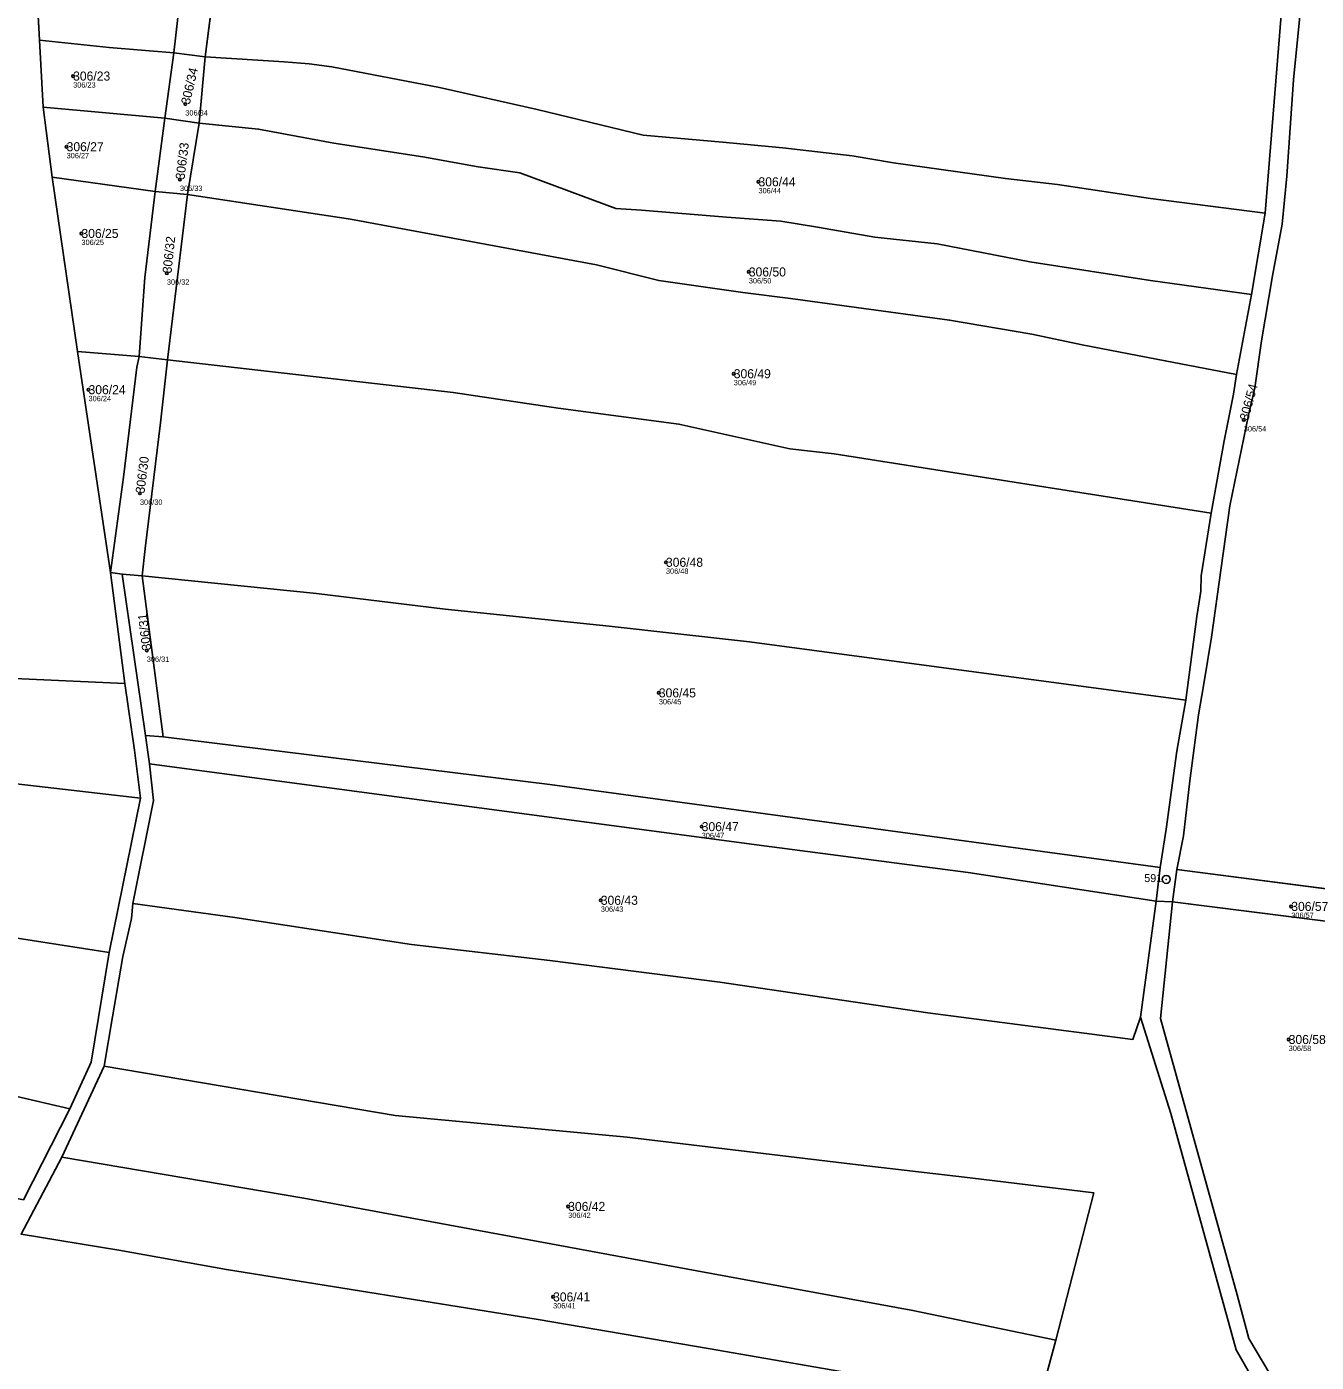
# Model space of a CAD drawing. Extents: x -732749 to -730903, y -1025757 to -1023435.
# Drawn here: x -732395.3 to -732153.5, y -1024046.3 to -1023795.9 of the extents above; entities that cross this region are included whole.
import ezdxf

# ---------------------------------------------------------------- set-up
doc = ezdxf.new("R2010")
doc.units = 0
for name, color, linetype in [('Definiční body', 7, 'Continuous'), ('Hranice parcel', 7, 'Continuous'), ('Parcelní čísla', 7, 'Continuous'), ('Polygon parcely', 7, 'Continuous'), ('Značky bodu BP', 7, 'Continuous')]:
    doc.layers.add(name, color=color, linetype=linetype)

msp = doc.modelspace()

# ---------------------------------------------------------------- linework, layer by layer
at = {"layer": 'Definiční body'}
for centre in [(-732386.58, -1023805.18), (-732365.55, -1023810.42), (-732387.8, -1023818.43), (-732366.55, -1023824.56), (-732258.09, -1023825.01), (-732385.02, -1023834.69), (-732369, -1023842.13), (-732259.9, -1023841.9), (-732262.73, -1023860.99), (-732383.69, -1023863.98), (-732167.11, -1023869.65), (-732374.05, -1023883.41), (-732275.44, -1023896.34), (-732372.77, -1023912.85), (-732276.77, -1023920.82), (-732268.74, -1023945.9), (-732287.65, -1023959.71), (-732158.21, -1023960.86), (-732158.69, -1023985.81), (-732293.77, -1024017.11), (-732296.6, -1024034.07)]:
    msp.add_circle(centre, 0.25, dxfattribs=at)
at = {"layer": 'Hranice parcel'}
for p, q in [((-732392.89, -1023798.48), (-732394.89, -1023762.1)), ((-732367.69, -1023800.85), (-732363.24, -1023761.71)), ((-732361.83, -1023801.59), (-732356.66, -1023761.43)), ((-732392.19, -1023811.02), (-732392.89, -1023798.48)), ((-732369.36, -1023813.09), (-732367.69, -1023800.85)), ((-732361.83, -1023801.59), (-732367.69, -1023800.85)), ((-732362.94, -1023814.02), (-732361.83, -1023801.59)), ((-732390.5, -1023824.11), (-732392.19, -1023811.02)), ((-732392.19, -1023811.02), (-732369.36, -1023813.09)), ((-732371.21, -1023826.82), (-732369.36, -1023813.09)), ((-732362.94, -1023814.02), (-732369.36, -1023813.09)), ((-732365.15, -1023827.38), (-732362.94, -1023814.02)), ((-732385.77, -1023856.81), (-732390.5, -1023824.11)), ((-732371.21, -1023826.82), (-732390.5, -1023824.11)), ((-732365.15, -1023827.38), (-732371.21, -1023826.82)), ((-732368.89, -1023858.36), (-732365.15, -1023827.38)), ((-732165.69, -1023846.12), (-732163.1, -1023830.9)), ((-732168.48, -1023861.14), (-732165.69, -1023846.12)), ((-732379.6, -1023898.28), (-732385.77, -1023856.81)), ((-732374.18, -1023857.74), (-732385.77, -1023856.81)), ((-732368.89, -1023858.36), (-732374.18, -1023857.74)), ((-732376.91, -1023919.04), (-732379.6, -1023898.28)), ((-732377.37, -1023898.56), (-732379.6, -1023898.28)), ((-732373.02, -1023928.79), (-732377.37, -1023898.56)), ((-732377.37, -1023898.56), (-732373.63, -1023898.9)), ((-732369.68, -1023929.07), (-732373.63, -1023898.9)), ((-732372.27, -1023934.15), (-732373.02, -1023928.79)), ((-732373.02, -1023928.79), (-732369.68, -1023929.07)), ((-732379.83, -1023969.48), (-732373.94, -1023940.55)), ((-732183.55, -1023959.87), (-732182.81, -1023953.56)), ((-732180.5, -1023959.99), (-732179.66, -1023953.96)), ((-732128.74, -1023960.5), (-732179.66, -1023953.96)), ((-732186.46, -1023981.6), (-732183.55, -1023959.87)), ((-732183.55, -1023959.87), (-732180.5, -1023959.99)), ((-732180.5, -1023959.99), (-732129.9, -1023966.39)), ((-732388.67, -1024007.86), (-732380.79, -1023990.79)), ((-732395.89, -1024015.85), (-732387.19, -1023998.78)), ((-732396.34, -1024022.32), (-732388.67, -1024007.86))]:
    msp.add_line(p, q, dxfattribs=at)
for points in [[(-732179.66, -1023953.96), (-732178.42, -1023947.65), (-732177.24, -1023937.33), (-732175.63, -1023924.96), (-732174.69, -1023919.51), (-732173.14, -1023910.37), (-732171.34, -1023897.35), (-732169.72, -1023885.73), (-732166.25, -1023868.78), (-732165.07, -1023863.63), (-732163.76, -1023854.8), (-732161.71, -1023842.63), (-732159.91, -1023832.93), (-732159.04, -1023823.95), (-732157.8, -1023805.88), (-732156.48, -1023792.71), (-732155.74, -1023760.43)], [(-732163.1, -1023830.9), (-732160.1, -1023793.76), (-732158.52, -1023760.52)], [(-732367.69, -1023800.85), (-732379.84, -1023799.83), (-732392.89, -1023798.48)], [(-732163.1, -1023830.9), (-732184.61, -1023828.12), (-732202.04, -1023825.52), (-732211.81, -1023824.41), (-732232.77, -1023821.44), (-732240.56, -1023820.14), (-732253.54, -1023818.66), (-732264.85, -1023817.55), (-732279.69, -1023816.25), (-732299.59, -1023811.42), (-732317.87, -1023807.34), (-732338.09, -1023803.45), (-732342.35, -1023802.89), (-732346.99, -1023802.52), (-732361.83, -1023801.59)], [(-732362.94, -1023814.02), (-732351.81, -1023815.13), (-732337.72, -1023817.73), (-732321.03, -1023820.33), (-732310.64, -1023822.18), (-732302.85, -1023823.3), (-732284.86, -1023829.98), (-732280.04, -1023830.35), (-732264.09, -1023831.65), (-732253.89, -1023832.39), (-732247.03, -1023833.5), (-732236.28, -1023835.36), (-732224.59, -1023836.65), (-732207.24, -1023839.99), (-732184.61, -1023843.52), (-732165.69, -1023846.12)], [(-732374.18, -1023857.74), (-732373.11, -1023842.95), (-732371.21, -1023826.82)], [(-732168.48, -1023861.14), (-732181.83, -1023858.55), (-732197.41, -1023855.58), (-732206.86, -1023853.54), (-732222.26, -1023850.94), (-732252.11, -1023846.86), (-732261.02, -1023845.75), (-732276.78, -1023843.52), (-732288.46, -1023840.55), (-732334.55, -1023832.02), (-732365.15, -1023827.38)], [(-732379.6, -1023898.28), (-732377.12, -1023880.36), (-732374.65, -1023859.77), (-732374.18, -1023857.74)], [(-732373.63, -1023898.9), (-732373.07, -1023893.74), (-732370.17, -1023870.2), (-732368.89, -1023858.36)], [(-732173.24, -1023887.12), (-732243.9, -1023875.99), (-732252.24, -1023875.06), (-732273.01, -1023870.42), (-732295.64, -1023867.45), (-732315.3, -1023864.48), (-732368.89, -1023858.36)], [(-732173.24, -1023887.12), (-732170.78, -1023873.58), (-732169.04, -1023864.82), (-732168.48, -1023861.14)], [(-732177.98, -1023922.22), (-732175.94, -1023906.49), (-732175.19, -1023901.77), (-732175.07, -1023898.91), (-732173.24, -1023887.12)], [(-732177.98, -1023922.22), (-732259.75, -1023911.28), (-732286.07, -1023908.31), (-732316.85, -1023905.16), (-732340.95, -1023902.19), (-732373.63, -1023898.9)], [(-732376.91, -1023919.04), (-732405.94, -1023917.75), (-732483.66, -1023914.13), (-732569.68, -1023912.58)], [(-732373.94, -1023940.55), (-732375.06, -1023931.56), (-732376.91, -1023919.04)], [(-732182.81, -1023953.56), (-732181.65, -1023946.36), (-732179.66, -1023931.75), (-732177.98, -1023922.22)], [(-732369.68, -1023929.07), (-732297.2, -1023937.98), (-732182.81, -1023953.56)], [(-732373.94, -1023940.55), (-732416.8, -1023935.61), (-732437.56, -1023933.71), (-732463.66, -1023931.93), (-732500.75, -1023930.86), (-732541.45, -1023930.86), (-732569.68, -1023931.69)], [(-732375.38, -1023960.34), (-732371.53, -1023941.02), (-732372.27, -1023934.15)], [(-732183.55, -1023959.87), (-732218.77, -1023954.49), (-732258.45, -1023949.3), (-732372.27, -1023934.15)], [(-732379.83, -1023969.48), (-732413.56, -1023964.28), (-732441.37, -1023961.13), (-732466.21, -1023958.9), (-732501.05, -1023957.79), (-732540.38, -1023958.25), (-732590.82, -1023958.89)], [(-732380.79, -1023990.79), (-732379.17, -1023981.55), (-732377.28, -1023970.26), (-732375.64, -1023963.14), (-732375.38, -1023960.34)], [(-732186.46, -1023981.6), (-732187.9, -1023985.79), (-732226.37, -1023980.83), (-732265.31, -1023975.08), (-732297.2, -1023971), (-732323.15, -1023968.03), (-732356.29, -1023962.93), (-732375.38, -1023960.34)], [(-732151.95, -1024065.77), (-732166.14, -1024041.84), (-732168.36, -1024033.68), (-732182.72, -1023981.88), (-732180.5, -1023959.99)], [(-732387.19, -1023998.78), (-732383.18, -1023990.08), (-732379.83, -1023969.48)], [(-732162.24, -1024055.08), (-732168.56, -1024044.02), (-732180.8, -1023999.68), (-732186.46, -1023981.6)], [(-732387.19, -1023998.78), (-732402.85, -1023995.16), (-732420.98, -1023992.02), (-732455.95, -1023987.8), (-732507.17, -1023984.89), (-732590.11, -1023986.94)], [(-732380.79, -1023990.79), (-732326.19, -1024000.07), (-732282.74, -1024004.15), (-732240.46, -1024009.16), (-732218.4, -1024011.76), (-732195.23, -1024014.54), (-732202.34, -1024042.17)], [(-732202.34, -1024042.17), (-732229.16, -1024036.61), (-732269.63, -1024029.19), (-732343.34, -1024015.55), (-732388.67, -1024007.86)], [(-732202.34, -1024042.17), (-732205.86, -1024055.13), (-732235.08, -1024049.36), (-732267.5, -1024043.76), (-732299.42, -1024038.33), (-732357.84, -1024028.95), (-732378.03, -1024025.33), (-732396.34, -1024022.32)]]:
    msp.add_lwpolyline(points, dxfattribs=at)
at = {"layer": 'Polygon parcely'}
for points in [[(-732405.94, -1023917.75), (-732376.91, -1023919.04), (-732379.6, -1023898.28), (-732385.77, -1023856.81), (-732390.5, -1023824.11), (-732392.19, -1023811.02), (-732392.89, -1023798.48), (-732394.89, -1023762.1), (-732395.26, -1023731.79), (-732394.61, -1023711.36), (-732431.75, -1023724.14)], [(-732156.48, -1023792.71), (-732157.8, -1023805.88), (-732159.04, -1023823.95), (-732159.91, -1023832.93), (-732161.71, -1023842.63), (-732163.76, -1023854.8), (-732165.07, -1023863.63), (-732166.25, -1023868.78), (-732169.72, -1023885.73), (-732171.34, -1023897.35), (-732173.14, -1023910.37), (-732174.69, -1023919.51), (-732175.63, -1023924.96), (-732177.24, -1023937.33), (-732178.42, -1023947.65), (-732179.66, -1023953.96), (-732128.74, -1023960.5), (-732118.32, -1023892.87), (-732107.12, -1023825.41), (-732104.19, -1023783.08)], [(-732160.1, -1023793.76), (-732163.1, -1023830.9), (-732165.69, -1023846.12), (-732168.48, -1023861.14), (-732169.04, -1023864.82), (-732170.78, -1023873.58), (-732173.24, -1023887.12), (-732175.07, -1023898.91), (-732175.19, -1023901.77), (-732175.94, -1023906.49), (-732177.98, -1023922.22), (-732179.66, -1023931.75), (-732181.65, -1023946.36), (-732182.81, -1023953.56), (-732183.55, -1023959.87), (-732180.5, -1023959.99), (-732179.66, -1023953.96), (-732178.42, -1023947.65), (-732177.24, -1023937.33), (-732175.63, -1023924.96), (-732174.69, -1023919.51), (-732173.14, -1023910.37), (-732171.34, -1023897.35), (-732169.72, -1023885.73), (-732166.25, -1023868.78), (-732165.07, -1023863.63), (-732163.76, -1023854.8), (-732161.71, -1023842.63), (-732159.91, -1023832.93), (-732159.04, -1023823.95), (-732157.8, -1023805.88), (-732156.48, -1023792.71)], [(-732396.34, -1024022.32), (-732388.67, -1024007.86), (-732380.79, -1023990.79), (-732379.17, -1023981.55), (-732377.28, -1023970.26), (-732375.64, -1023963.14), (-732375.38, -1023960.34), (-732371.53, -1023941.02), (-732372.27, -1023934.15), (-732373.02, -1023928.79), (-732377.37, -1023898.56), (-732379.6, -1023898.28), (-732376.91, -1023919.04), (-732375.06, -1023931.56), (-732373.94, -1023940.55), (-732379.83, -1023969.48), (-732383.18, -1023990.08), (-732387.19, -1023998.78), (-732395.89, -1024015.85)], [(-732162.24, -1024055.08), (-732168.56, -1024044.02), (-732180.8, -1023999.68), (-732186.46, -1023981.6), (-732187.9, -1023985.79), (-732226.37, -1023980.83), (-732265.31, -1023975.08), (-732297.2, -1023971), (-732323.15, -1023968.03), (-732356.29, -1023962.93), (-732375.38, -1023960.34), (-732375.64, -1023963.14), (-732377.28, -1023970.26), (-732379.17, -1023981.55), (-732380.79, -1023990.79), (-732326.19, -1024000.07), (-732282.74, -1024004.15), (-732240.46, -1024009.16), (-732218.4, -1024011.76), (-732195.23, -1024014.54), (-732202.34, -1024042.17), (-732205.86, -1024055.13)], [(-732151.95, -1024065.77), (-732166.14, -1024041.84), (-732168.36, -1024033.68), (-732182.72, -1023981.88), (-732180.5, -1023959.99), (-732183.55, -1023959.87), (-732186.46, -1023981.6), (-732180.8, -1023999.68), (-732168.56, -1024044.02), (-732162.24, -1024055.08)], [(-732235.08, -1024049.36), (-732267.5, -1024043.76), (-732299.42, -1024038.33), (-732357.84, -1024028.95), (-732378.03, -1024025.33), (-732396.34, -1024022.32)]]:
    msp.add_lwpolyline(points, dxfattribs=at)
for points in [[(-732182.82, -1023760.06), (-732209.21, -1023759.78), (-732252.01, -1023755.98), (-732299.45, -1023758.48), (-732343.03, -1023761.17), (-732356.66, -1023761.43), (-732361.83, -1023801.59), (-732346.99, -1023802.52), (-732342.35, -1023802.89), (-732338.09, -1023803.45), (-732317.87, -1023807.34), (-732299.59, -1023811.42), (-732279.69, -1023816.25), (-732264.85, -1023817.55), (-732253.54, -1023818.66), (-732240.56, -1023820.14), (-732232.77, -1023821.44), (-732211.81, -1023824.41), (-732202.04, -1023825.52), (-732184.61, -1023828.12), (-732163.1, -1023830.9), (-732160.1, -1023793.76), (-732158.52, -1023760.52)], [(-732367.69, -1023800.85), (-732363.24, -1023761.71), (-732394.89, -1023762.1), (-732392.89, -1023798.48), (-732379.84, -1023799.83)], [(-732356.66, -1023761.43), (-732363.24, -1023761.71), (-732367.69, -1023800.85), (-732361.83, -1023801.59)], [(-732369.36, -1023813.09), (-732367.69, -1023800.85), (-732379.84, -1023799.83), (-732392.89, -1023798.48), (-732392.19, -1023811.02)], [(-732361.83, -1023801.59), (-732367.69, -1023800.85), (-732369.36, -1023813.09), (-732362.94, -1023814.02)], [(-732165.69, -1023846.12), (-732163.1, -1023830.9), (-732184.61, -1023828.12), (-732202.04, -1023825.52), (-732211.81, -1023824.41), (-732232.77, -1023821.44), (-732240.56, -1023820.14), (-732253.54, -1023818.66), (-732264.85, -1023817.55), (-732279.69, -1023816.25), (-732299.59, -1023811.42), (-732317.87, -1023807.34), (-732338.09, -1023803.45), (-732342.35, -1023802.89), (-732346.99, -1023802.52), (-732361.83, -1023801.59), (-732362.94, -1023814.02), (-732351.81, -1023815.13), (-732337.72, -1023817.73), (-732321.03, -1023820.33), (-732310.64, -1023822.18), (-732302.85, -1023823.3), (-732284.86, -1023829.98), (-732280.04, -1023830.35), (-732264.09, -1023831.65), (-732253.89, -1023832.39), (-732247.03, -1023833.5), (-732236.28, -1023835.36), (-732224.59, -1023836.65), (-732207.24, -1023839.99), (-732184.61, -1023843.52)], [(-732371.21, -1023826.82), (-732369.36, -1023813.09), (-732392.19, -1023811.02), (-732390.5, -1023824.11)], [(-732365.15, -1023827.38), (-732362.94, -1023814.02), (-732369.36, -1023813.09), (-732371.21, -1023826.82)], [(-732165.69, -1023846.12), (-732184.61, -1023843.52), (-732207.24, -1023839.99), (-732224.59, -1023836.65), (-732236.28, -1023835.36), (-732247.03, -1023833.5), (-732253.89, -1023832.39), (-732264.09, -1023831.65), (-732280.04, -1023830.35), (-732284.86, -1023829.98), (-732302.85, -1023823.3), (-732310.64, -1023822.18), (-732321.03, -1023820.33), (-732337.72, -1023817.73), (-732351.81, -1023815.13), (-732362.94, -1023814.02), (-732365.15, -1023827.38), (-732334.55, -1023832.02), (-732288.46, -1023840.55), (-732276.78, -1023843.52), (-732261.02, -1023845.75), (-732252.11, -1023846.86), (-732222.26, -1023850.94), (-732206.86, -1023853.54), (-732197.41, -1023855.58), (-732181.83, -1023858.55), (-732168.48, -1023861.14)], [(-732374.18, -1023857.74), (-732373.11, -1023842.95), (-732371.21, -1023826.82), (-732390.5, -1023824.11), (-732385.77, -1023856.81)], [(-732368.89, -1023858.36), (-732365.15, -1023827.38), (-732371.21, -1023826.82), (-732373.11, -1023842.95), (-732374.18, -1023857.74)], [(-732206.86, -1023853.54), (-732222.26, -1023850.94), (-732252.11, -1023846.86), (-732261.02, -1023845.75), (-732276.78, -1023843.52), (-732288.46, -1023840.55), (-732334.55, -1023832.02), (-732365.15, -1023827.38), (-732368.89, -1023858.36), (-732315.3, -1023864.48), (-732295.64, -1023867.45), (-732273.01, -1023870.42), (-732252.24, -1023875.06), (-732243.9, -1023875.99), (-732173.24, -1023887.12), (-732170.78, -1023873.58), (-732169.04, -1023864.82), (-732168.48, -1023861.14), (-732181.83, -1023858.55), (-732197.41, -1023855.58)], [(-732377.12, -1023880.36), (-732374.65, -1023859.77), (-732374.18, -1023857.74), (-732385.77, -1023856.81), (-732379.6, -1023898.28)], [(-732373.07, -1023893.74), (-732370.17, -1023870.2), (-732368.89, -1023858.36), (-732374.18, -1023857.74), (-732374.65, -1023859.77), (-732377.12, -1023880.36), (-732379.6, -1023898.28), (-732377.37, -1023898.56), (-732373.63, -1023898.9)], [(-732368.89, -1023858.36), (-732370.17, -1023870.2), (-732373.07, -1023893.74), (-732373.63, -1023898.9), (-732340.95, -1023902.19), (-732316.85, -1023905.16), (-732286.07, -1023908.31), (-732259.75, -1023911.28), (-732177.98, -1023922.22), (-732175.94, -1023906.49), (-732175.19, -1023901.77), (-732175.07, -1023898.91), (-732173.24, -1023887.12), (-732243.9, -1023875.99), (-732252.24, -1023875.06), (-732273.01, -1023870.42), (-732295.64, -1023867.45), (-732315.3, -1023864.48)], [(-732373.02, -1023928.79), (-732369.68, -1023929.07), (-732373.63, -1023898.9), (-732377.37, -1023898.56)], [(-732177.98, -1023922.22), (-732259.75, -1023911.28), (-732286.07, -1023908.31), (-732316.85, -1023905.16), (-732340.95, -1023902.19), (-732373.63, -1023898.9), (-732369.68, -1023929.07), (-732297.2, -1023937.98), (-732182.81, -1023953.56), (-732181.65, -1023946.36), (-732179.66, -1023931.75)], [(-732375.06, -1023931.56), (-732376.91, -1023919.04), (-732405.94, -1023917.75), (-732483.66, -1023914.13), (-732569.68, -1023912.58), (-732569.68, -1023931.69), (-732541.45, -1023930.86), (-732500.75, -1023930.86), (-732463.66, -1023931.93), (-732437.56, -1023933.71), (-732416.8, -1023935.61), (-732373.94, -1023940.55)], [(-732182.81, -1023953.56), (-732297.2, -1023937.98), (-732369.68, -1023929.07), (-732373.02, -1023928.79), (-732372.27, -1023934.15), (-732258.45, -1023949.3), (-732218.77, -1023954.49), (-732183.55, -1023959.87)], [(-732373.94, -1023940.55), (-732416.8, -1023935.61), (-732437.56, -1023933.71), (-732463.66, -1023931.93), (-732500.75, -1023930.86), (-732541.45, -1023930.86), (-732569.68, -1023931.69), (-732589.42, -1023932.42), (-732589.79, -1023940.27), (-732590.82, -1023958.89), (-732540.38, -1023958.25), (-732501.05, -1023957.79), (-732466.21, -1023958.9), (-732441.37, -1023961.13), (-732413.56, -1023964.28), (-732379.83, -1023969.48)], [(-732183.55, -1023959.87), (-732218.77, -1023954.49), (-732258.45, -1023949.3), (-732372.27, -1023934.15), (-732371.53, -1023941.02), (-732375.38, -1023960.34), (-732356.29, -1023962.93), (-732323.15, -1023968.03), (-732297.2, -1023971), (-732265.31, -1023975.08), (-732226.37, -1023980.83), (-732187.9, -1023985.79), (-732186.46, -1023981.6)], [(-732179.66, -1023953.96), (-732180.5, -1023959.99), (-732129.9, -1023966.39), (-732128.74, -1023960.5)], [(-732590.82, -1023958.89), (-732590.11, -1023986.94), (-732507.17, -1023984.89), (-732455.95, -1023987.8), (-732420.98, -1023992.02), (-732402.85, -1023995.16), (-732387.19, -1023998.78), (-732383.18, -1023990.08), (-732379.83, -1023969.48), (-732413.56, -1023964.28), (-732441.37, -1023961.13), (-732466.21, -1023958.9), (-732501.05, -1023957.79), (-732540.38, -1023958.25)], [(-732140.23, -1024018.31), (-732133.67, -1023987.73), (-732129.9, -1023966.39), (-732180.5, -1023959.99), (-732182.72, -1023981.88), (-732168.36, -1024033.68), (-732166.14, -1024041.84), (-732151.95, -1024065.77)], [(-732420.98, -1023992.02), (-732455.95, -1023987.8), (-732507.17, -1023984.89), (-732590.11, -1023986.94), (-732588.92, -1024003.81), (-732583.11, -1024003.69), (-732547.06, -1024002.74), (-732539.67, -1024002.02), (-732524.6, -1024002.02), (-732474.7, -1024004.28), (-732443.44, -1024007.19), (-732430.24, -1024008.85), (-732395.89, -1024015.85), (-732387.19, -1023998.78), (-732402.85, -1023995.16)], [(-732388.67, -1024007.86), (-732343.34, -1024015.55), (-732269.63, -1024029.19), (-732229.16, -1024036.61), (-732202.34, -1024042.17), (-732195.23, -1024014.54), (-732218.4, -1024011.76), (-732240.46, -1024009.16), (-732282.74, -1024004.15), (-732326.19, -1024000.07), (-732380.79, -1023990.79)], [(-732202.34, -1024042.17), (-732229.16, -1024036.61), (-732269.63, -1024029.19), (-732343.34, -1024015.55), (-732388.67, -1024007.86), (-732396.34, -1024022.32), (-732378.03, -1024025.33), (-732357.84, -1024028.95), (-732299.42, -1024038.33), (-732267.5, -1024043.76), (-732235.08, -1024049.36), (-732205.86, -1024055.13)]]:
    msp.add_lwpolyline(points, close=True, dxfattribs=at)
at = {"layer": 'Značky bodu BP'}
for radius in [0.75, 0.03]:
    msp.add_circle((-732181.66, -1023955.8), radius, dxfattribs=at)

# ---------------------------------------------------------------- texts
at = {"layer": 'Definiční body'}
for s, p in [('306/23', (-732386.58, -1023807.34)), ('306/34', (-732365.55, -1023812.58)), ('306/27', (-732387.8, -1023820.59)), ('306/33', (-732366.55, -1023826.72)), ('306/44', (-732258.09, -1023827.17)), ('306/25', (-732385.02, -1023836.85)), ('306/32', (-732369, -1023844.29)), ('306/50', (-732259.9, -1023844.06)), ('306/49', (-732262.73, -1023863.15)), ('306/24', (-732383.69, -1023866.14)), ('306/54', (-732167.11, -1023871.81)), ('306/30', (-732374.05, -1023885.57)), ('306/48', (-732275.44, -1023898.5)), ('306/31', (-732372.77, -1023915.01)), ('306/45', (-732276.77, -1023922.98)), ('306/47', (-732268.74, -1023948.06)), ('306/43', (-732287.65, -1023961.87)), ('306/57', (-732158.21, -1023963.02)), ('306/58', (-732158.69, -1023987.97)), ('306/42', (-732293.77, -1024019.27)), ('306/41', (-732296.6, -1024036.23))]:
    msp.add_text(s, height=1, dxfattribs=at).set_placement(p)
at = {"layer": 'Parcelní čísla'}
for s, rotation, p in [('306/34', 77, (-732364.72, -1023810.61)), ('306/33', 83, (-732365.71, -1023824.66)), ('306/32', 84, (-732368.15, -1023842.22)), ('306/54', 75, (-732166.29, -1023869.87)), ('306/30', 83, (-732373.21, -1023883.51)), ('306/31', 97, (-732371.93, -1023912.75))]:
    msp.add_text(s, height=1.7, rotation=rotation, dxfattribs=at).set_placement(p)
for s, p in [('306/23', (-732386.58, -1023806.03)), ('306/27', (-732387.8, -1023819.28)), ('306/44', (-732258.09, -1023825.86)), ('306/25', (-732385.02, -1023835.54)), ('306/50', (-732259.9, -1023842.75)), ('306/49', (-732262.73, -1023861.84)), ('306/24', (-732383.69, -1023864.83)), ('306/48', (-732275.44, -1023897.19)), ('306/45', (-732276.77, -1023921.67)), ('306/47', (-732268.74, -1023946.75)), ('306/43', (-732287.65, -1023960.56)), ('306/57', (-732158.21, -1023961.71)), ('306/58', (-732158.69, -1023986.66)), ('306/42', (-732293.77, -1024017.96)), ('306/41', (-732296.6, -1024034.92))]:
    msp.add_text(s, height=1.7, dxfattribs=at).set_placement(p)
at = {"layer": 'Značky bodu BP'}
msp.add_text('591', height=1.5, dxfattribs=at).set_placement((-732185.76, -1023956.3))

doc.saveas('drawing.dxf')
